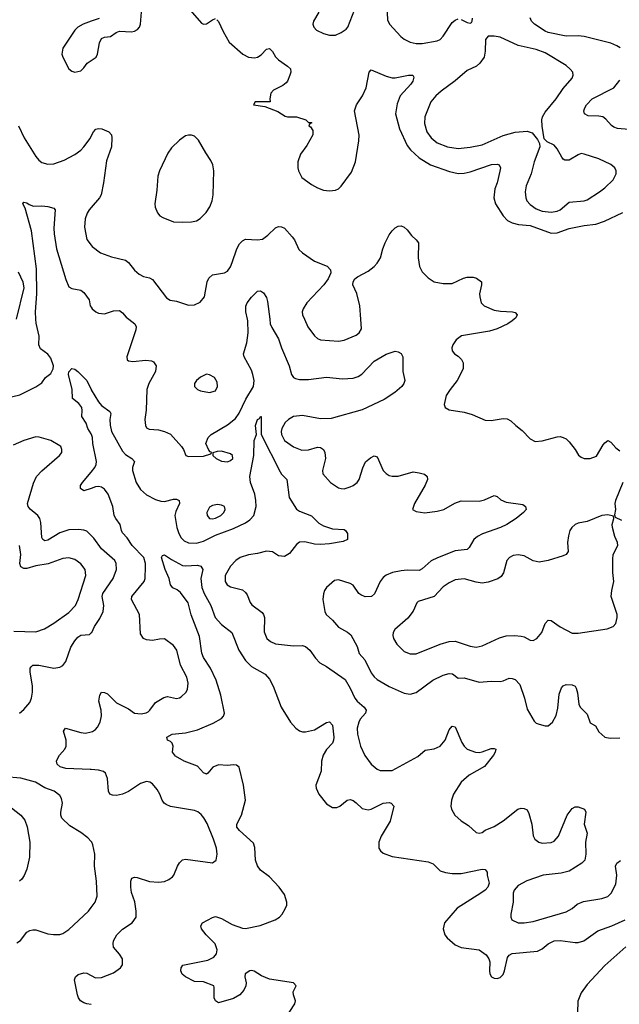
# Model space of a CAD drawing. Header units: inches. Extents: x 1834610 to 2027685, y 642842 to 774116.
# Tile 309 of 632: x 1939523 to 1943526, y 685427 to 691999. Entities that reach past the tile are written whole.
import ezdxf

# ---------------------------------------------------------------- set-up
doc = ezdxf.new("R2010")
doc.units = ezdxf.units.IN
doc.header["$MEASUREMENT"] = 0
for name, color, linetype in [('B9638', 7, 'Continuous'), ('B9639', 7, 'Continuous'), ('B9648', 7, 'Continuous'), ('B9649', 7, 'Continuous')]:
    doc.layers.add(name, color=color, linetype=linetype)

msp = doc.modelspace()

# ---------------------------------------------------------------- linework, layer by layer
at = {"layer": 'B9638', "color": 5}
for points, elevation in [([(1939430, 689472.9), (1939524.9, 689495.1), (1939630, 689548.5), (1939670, 689575.5), (1939694.3, 689610), (1939730, 689638), (1939747.1, 689670), (1939747.5, 689690), (1939730, 689739.6), (1939710, 689766), (1939661.4, 689801.4), (1939651.6, 689830), (1939653.4, 689886.6), (1939632.8, 689972.8), (1939630.9, 690000)], 360), ([(1940000, 689234.9), (1939977.5, 689270), (1939966.2, 689306.2), (1939937, 689350), (1939940.5, 689390), (1939937.5, 689410), (1939917.8, 689437.8), (1939875.1, 689470), (1939874, 689530), (1939849.8, 689630), (1939851.6, 689648.4), (1939870, 689670.7), (1939890, 689667.3), (1939912.1, 689652.1), (1939970, 689590.7), (1939999.2, 689530), (1940000, 689528.7)], 340), ([(1940000, 688556.1), (1939970, 688584.7), (1939950, 688592.1), (1939915.8, 688595.8), (1939850, 688594.4), (1939790, 688574.6), (1939710, 688525.3), (1939690, 688521.1), (1939677.6, 688530), (1939670, 688542.7), (1939663.6, 688643.6), (1939656.4, 688670), (1939644, 688690), (1939592.2, 688732.2), (1939579.1, 688750), (1939575.3, 688770), (1939614.6, 688905.4), (1939636, 688950), (1939670, 688988.9), (1939789.2, 689090), (1939805.2, 689110), (1939805.2, 689130), (1939797.2, 689150), (1939790, 689156), (1939729.7, 689189.7), (1939653, 689213), (1939630, 689214.7), (1939550, 689190.7), (1939479.6, 689160.4)], 360), ([(1940000, 688871), (1939950, 688855.6), (1939929.6, 688869.6), (1939929.6, 688890), (1939941.3, 688910), (1940000, 688980.1)], 340), ([(1939483.1, 687916.9), (1939630, 687914), (1939687.5, 687932.5), (1939749.8, 687970.2), (1939850, 688042.8), (1939895, 688090), (1939913.6, 688130), (1939965.1, 688290), (1939958.9, 688330), (1939930, 688367.8), (1939890, 688396.4), (1939850, 688408.3), (1939810, 688402.2), (1939712.1, 688367.9), (1939630, 688353.4), (1939570, 688336.2), (1939550, 688337.2), (1939530, 688348), (1939524.5, 688370), (1939530.4, 688430.4), (1939521.2, 688490)], 380), ([(1939520.7, 687370), (1939550, 687395.3), (1939590, 687441.1), (1939602.5, 687470), (1939608.9, 687510), (1939608.1, 687550), (1939593.9, 687646.1), (1939593.3, 687670), (1939599.3, 687680.7), (1939610, 687690.3), (1939649.7, 687690.3), (1939750, 687671.6), (1939790, 687676.5), (1939810, 687688.7), (1939830, 687715.8), (1939863.9, 687810), (1939890, 687854.4), (1939910, 687877.6), (1939930, 687891.8), (1939990, 687895.8), (1940000, 687905.8)], 360), ([(1940000, 686993.7), (1939994.2, 686994.2), (1939830, 687001.8), (1939792.1, 687012.1), (1939773.3, 687030), (1939769.6, 687050), (1939776.9, 687070), (1939788.3, 687090), (1939824.4, 687130), (1939833.7, 687150), (1939833.7, 687190), (1939816.2, 687250), (1939829.3, 687270), (1939930, 687241.7), (1939962.3, 687237.7), (1940000, 687245.2)], 340), ([(1940000, 686514.7), (1939978.8, 686538.8), (1939930, 686575.1), (1939857.8, 686617.8), (1939803.6, 686670), (1939796.9, 686690), (1939798, 686710), (1939809.6, 686770), (1939801.7, 686801.7), (1939790, 686820.9), (1939752.3, 686850), (1939690, 686873.1), (1939629, 686909), (1939530, 686937.8), (1939426.7, 686946.7)], 360), ([(1939330, 686844.9), (1939530, 686690.6), (1939556.5, 686656.5), (1939572.8, 686612.8), (1939590.3, 686510), (1939588.4, 686410), (1939570.3, 686330), (1939553.8, 686286.2), (1939537.8, 686262.2), (1939522, 686250)], 360), ([(1939503.1, 685836.9), (1939527.8, 685852.2), (1939570, 685908.2), (1939590, 685920.4), (1939610, 685924.9), (1939630, 685923.7), (1939710, 685897.4), (1939747.9, 685892.1), (1939790, 685893.4), (1939810, 685899.5), (1939850, 685927.2), (1939982.6, 686050), (1940000, 686074.2)], 360), ([(1940000, 685426.1), (1939971, 685431), (1939950, 685436.9), (1939929.7, 685449.7), (1939915.6, 685470), (1939909.6, 685490), (1939889.6, 685590), (1939895.1, 685610), (1939913, 685627), (1939950, 685638.4), (1939970, 685634.9), (1940000, 685619)], 340)]:
    msp.add_lwpolyline(points, dxfattribs=dict(at, elevation=elevation))
at = {"layer": 'B9639', "color": 5}
for points, elevation in [([(1940000, 691988.6), (1939946, 691970), (1939910, 691949.4), (1939890.6, 691930), (1939810.4, 691810), (1939804.9, 691770), (1939810.5, 691750), (1939850.3, 691670.3), (1939870, 691654.9), (1939890, 691648.7), (1939930, 691657.6), (1939950, 691677.1), (1939973, 691710), (1940000, 691727.7)], 420), ([(1939515.6, 691290), (1939552, 691210), (1939630, 691086.7), (1939650, 691062.4), (1939670, 691046.7), (1939710, 691035.3), (1939750, 691037.4), (1939819.1, 691060.9), (1939890, 691099.6), (1939930, 691129.1), (1939950, 691150.3), (1939992.7, 691207.3), (1940000, 691221.4)], 380), ([(1939630.9, 690000), (1939627.5, 690050), (1939637.1, 690170), (1939635.5, 690335.5), (1939600.9, 690590), (1939560.2, 690740.2), (1939544, 690770), (1939550, 690782), (1939570, 690778), (1939586, 690766), (1939614.8, 690754.8), (1939670, 690757.1), (1939710, 690752.7), (1939750, 690740.7), (1939760.7, 690730), (1939751.9, 690608.1), (1939753.4, 690570), (1939768.7, 690470), (1939830, 690264.9), (1939850, 690217.1), (1939870, 690204.2), (1939930, 690194.9), (1939950, 690179.5), (1939985.7, 690130), (1939994.4, 690090), (1940000, 690080.3)], 360), ([(1940000, 690745.6), (1939986.5, 690730), (1939973, 690707), (1939960.8, 690670), (1939955.1, 690615.1), (1939971.6, 690531.6), (1940000, 690494.1)], 380), ([(1939501.8, 690000), (1939551.9, 690210), (1939546.5, 690246.5), (1939514.2, 690314.2)], 380)]:
    msp.add_lwpolyline(points, dxfattribs=dict(at, elevation=elevation))
at = {"layer": 'B9648', "color": 5}
for points, elevation in [([(1940250.7, 690000), (1940292.4, 689970), (1940299.5, 689950), (1940297.4, 689930), (1940238.4, 689750), (1940240.7, 689730), (1940250, 689723), (1940278.3, 689718.3), (1940365.8, 689725.8), (1940403.4, 689723.4), (1940416.1, 689716.1), (1940433.4, 689690), (1940428.9, 689650), (1940385.3, 689570), (1940372.6, 689530), (1940367.9, 689392.1), (1940358.4, 689330), (1940363, 689290), (1940370, 689276), (1940386.4, 689266.4), (1940450, 689261.3), (1940490, 689250.3), (1940530, 689231.8), (1940603, 689150), (1940617.3, 689130), (1940632, 689090), (1940650, 689084), (1940750, 689085.5), (1940798, 689102), (1940806, 689110), (1940794.6, 689114.6), (1940785.2, 689125.2), (1940766, 689170), (1940782, 689210), (1940802, 689230), (1940910, 689294.8), (1940962.9, 689337.1), (1940988.1, 689371.9), (1941033.4, 689466.6), (1941083.9, 689550), (1941087.5, 689590), (1941080.2, 689630), (1941070, 689659.1), (1941020.3, 689750), (1941018, 689770), (1941038.5, 689841.5), (1941047.8, 689910), (1941045.2, 689990), (1941043.1, 690000)], 360), ([(1941191.9, 690000), (1941195.5, 689970), (1941205.4, 689945.4), (1941251.1, 689870), (1941270, 689808.2), (1941321.8, 689690), (1941336.9, 689630), (1941351.1, 689611.1), (1941364.1, 689604.1), (1941390, 689598.4), (1941450, 689598.5), (1941570, 689614.2), (1941676.9, 689603.1), (1941750, 689605.7), (1941782.3, 689617.7), (1941807.1, 689632.9), (1941890, 689719), (1941970, 689766.4), (1942030, 689787.3), (1942050, 689782.8), (1942070, 689771), (1942080.5, 689750), (1942081.5, 689650), (1942094, 689590), (1942088, 689570), (1942073, 689550), (1942027.2, 689510), (1941954.9, 689465.1), (1941810, 689396.3), (1941602.4, 689337.6), (1941530, 689335.9), (1941410, 689358.1), (1941350, 689350.6), (1941316.5, 689330), (1941296.1, 689310), (1941273.4, 689270), (1941269.3, 689250), (1941271.3, 689230), (1941290, 689190.3), (1941350, 689148), (1941406, 689126), (1941450, 689129.2), (1941510, 689145.8), (1941530, 689144.2), (1941550, 689130.4), (1941559.6, 689110), (1941564.2, 689070), (1941543.6, 688990), (1941547.1, 688967.1), (1941598.4, 688910), (1941650, 688874.6), (1941669.2, 688869.2), (1941690, 688869), (1941730, 688881.3), (1941750, 688890.3), (1941775.4, 688910), (1941789.7, 688930), (1941812.7, 689007.3), (1941831, 689049), (1941864.4, 689075.6), (1941890, 689087.3), (1941910, 689081), (1941948.7, 688990), (1941969.3, 688969.3), (1941990, 688957), (1942010, 688951.7), (1942050, 688952.9), (1942150, 688980.3), (1942190, 688975.3), (1942224.9, 688964.9), (1942242, 688950), (1942244.9, 688930), (1942228.7, 688891.3), (1942158, 688770), (1942144.7, 688730), (1942170, 688716), (1942228.2, 688708.2), (1942310, 688719.5), (1942353.2, 688730), (1942428.6, 688771.4), (1942470, 688788.7), (1942590, 688785.3), (1942625.4, 688794.6), (1942690, 688824), (1942710, 688817.3), (1942735.6, 688795.6), (1942770, 688779.5), (1942882.5, 688762.5), (1942898.8, 688750), (1942902.8, 688730), (1942886.8, 688710), (1942837.3, 688670), (1942774.9, 688630), (1942733.4, 688610), (1942612.6, 688567.4), (1942578.7, 688550), (1942555.6, 688530), (1942523.4, 688476.6), (1942510, 688463.6), (1942430, 688453.1), (1942312.9, 688407.1), (1942270, 688386.4), (1942210, 688333.3), (1942190, 688322.8), (1942110, 688324.8), (1942070, 688320.7), (1942010.9, 688309.1), (1941970, 688290.8), (1941950, 688276), (1941929.1, 688250), (1941892.4, 688167.6), (1941871.2, 688148.8), (1941830, 688147.2), (1941800.3, 688160.3), (1941787.6, 688170), (1941750, 688224.2), (1941730, 688236.9), (1941650, 688260.9), (1941624.7, 688255.3), (1941570.8, 688210), (1941557.3, 688190), (1941550, 688168), (1941546.7, 688130), (1941559.6, 688050), (1941569, 688030), (1941611.1, 687991.1), (1941650, 687945.3), (1941711.1, 687911.1), (1941732.8, 687892.8), (1941775.1, 687815.1), (1941788.9, 687768.9), (1941825.9, 687725.9), (1941870, 687639.5), (1941890, 687613.4), (1941910, 687595.6), (1941990, 687547.8), (1942090, 687504.9), (1942130, 687498.4), (1942170, 687508.2), (1942280.7, 687590), (1942350, 687623.2), (1942390, 687635.3), (1942412.4, 687632.4), (1942450, 687603.1), (1942490, 687605.7), (1942590, 687576.9), (1942670, 687583.1), (1942730, 687581.6), (1942750, 687585.5), (1942790, 687604.9), (1942810, 687603), (1942830, 687594.9), (1942860.8, 687560.8), (1942892.9, 687470), (1942910, 687397.3), (1942957.1, 687317.1), (1942970, 687304.9), (1942990, 687296.3), (1943030, 687286.8), (1943050, 687286.8), (1943079.3, 687310), (1943104.1, 687355.9), (1943116.2, 687403.8), (1943123.3, 687496.7), (1943140.1, 687539.9), (1943150, 687553), (1943170, 687561.6), (1943210, 687559.3), (1943230, 687550.6), (1943238.3, 687538.3), (1943247.3, 687507.3), (1943254.4, 687430), (1943263.8, 687410), (1943310, 687364.9), (1943330, 687305.3), (1943366.2, 687286.2), (1943390, 687244.9), (1943430, 687210.6), (1943463.7, 687203.7), (1943530, 687206.4)], 360), ([(1941423.7, 690000), (1941446, 689950), (1941490, 689888.7), (1941510, 689870.3), (1941530, 689861.7), (1941650, 689854), (1941690, 689859.5), (1941770, 689894.4), (1941789.5, 689910), (1941803.9, 689936.1), (1941799.2, 690000)], 380), ([(1942822.7, 690000), (1942810.4, 689990), (1942780.4, 689970), (1942710, 689935.8), (1942659.1, 689920.9), (1942471.7, 689888.3), (1942436.5, 689863.5), (1942414, 689830), (1942407.3, 689810), (1942410.8, 689790), (1942426, 689770), (1942450, 689754), (1942471.7, 689731.7), (1942482.4, 689710), (1942483.1, 689670), (1942444.2, 689590), (1942395.6, 689530), (1942370.3, 689490), (1942355.5, 689430), (1942362.8, 689410), (1942390, 689395.5), (1942490, 689379.5), (1942544.4, 689364.4), (1942630, 689325.5), (1942670, 689324.9), (1942750, 689338), (1942776, 689336), (1942801.7, 689321.7), (1942834, 689290), (1942877.2, 689257.2), (1942930, 689200.7), (1942963.4, 689183.4), (1943010, 689188), (1943110, 689214.9), (1943130, 689216.3), (1943150, 689210.7), (1943170, 689200.7), (1943190, 689180.7), (1943230.3, 689130.3), (1943252.8, 689092.8), (1943270, 689078.8), (1943290.5, 689070.5), (1943330.5, 689070.5), (1943374, 689086), (1943418.9, 689161.1), (1943430, 689176), (1943450, 689190.8), (1943470, 689179.1), (1943502, 689142), (1943530, 689121.1)], 380), ([(1940000, 689528.7), (1940048.6, 689448.6), (1940070, 689424.2), (1940124.4, 689384.4), (1940130.3, 689370), (1940125, 689330), (1940127.1, 689292.9), (1940136.6, 689250), (1940210, 689118.8), (1940230, 689096.3), (1940270.4, 689070), (1940288.5, 689050), (1940276, 689010), (1940276.9, 688990), (1940300.7, 688910), (1940330, 688862.6), (1940370, 688827.5), (1940430, 688796.3), (1940464.5, 688784.5), (1940490, 688784.2), (1940550, 688799.2), (1940570, 688799), (1940588, 688790), (1940590.2, 688770), (1940564.4, 688715.6), (1940559.4, 688690), (1940573, 688610), (1940584.8, 688570), (1940601.3, 688541.3), (1940621.5, 688521.5), (1940650, 688508), (1940704.2, 688504.2), (1940750, 688517.6), (1940830, 688559.2), (1940950, 688603.3), (1941030, 688641.2), (1941059.7, 688660.3), (1941085.2, 688690), (1941101.7, 688750), (1941099.9, 688790), (1941091.8, 688831.8), (1941064.6, 688910), (1941060.3, 688950), (1941085.8, 689090), (1941089.1, 689190.9), (1941103.7, 689230), (1941096, 689290), (1941110, 689330.6), (1941123.2, 689336.8), (1941129.7, 689350.3), (1941134, 689350), (1941135.5, 689230), (1941261.3, 688981.3), (1941270, 688966.4), (1941306.4, 688930), (1941322.8, 688810), (1941370, 688733), (1941390, 688719.5), (1941470, 688686.7), (1941519.8, 688639.8), (1941550, 688620.2), (1941610, 688602), (1941690, 688596.3), (1941698.8, 688590), (1941710.6, 688569.4), (1941711, 688530), (1941683, 688517), (1941590, 688500.3), (1941530, 688496.1), (1941490, 688498.2), (1941426, 688514), (1941390, 688511.2), (1941370, 688496.9), (1941324.6, 688435.4), (1941290, 688415.8), (1941250, 688421.5), (1941210, 688446.4), (1941170, 688451.7), (1941110, 688435.9), (1941050, 688428.1), (1940994.9, 688410), (1940966.5, 688390), (1940930, 688351.1), (1940895.3, 688290), (1940894, 688250), (1940907.8, 688227.8), (1940930, 688214.4), (1941010, 688192.9), (1941030, 688177), (1941040.9, 688160.9), (1941060.7, 688110), (1941073.4, 688093.4), (1941142.4, 688042.4), (1941151.3, 688030), (1941156.2, 688010), (1941154.1, 687914.1), (1941172.7, 687870), (1941196.3, 687850), (1941230, 687832.4), (1941350, 687819.1), (1941410, 687822.8), (1941430, 687816.3), (1941460.5, 687790), (1941497.3, 687737.3), (1941526.1, 687706.1), (1941570, 687681.3), (1941694.9, 687594.9), (1941730, 687538.4), (1941759.1, 687470), (1941774.6, 687450), (1941822, 687410), (1941836, 687390), (1941830.3, 687370), (1941796.5, 687330), (1941785.8, 687310), (1941775.8, 687270), (1941777.6, 687230), (1941798, 687150), (1941827.6, 687087.6), (1941870, 687030.4), (1941910, 686997.1), (1941930, 686988.5), (1942010, 686987.2), (1942179.6, 687080.4), (1942230, 687123.7), (1942290, 687132.4), (1942330, 687149.2), (1942364.1, 687190), (1942390, 687258.8), (1942410, 687284), (1942430, 687278.8), (1942473.7, 687173.7), (1942489.2, 687149.2), (1942510.7, 687130), (1942566, 687110), (1942590, 687109), (1942610, 687111.6), (1942670, 687134.9), (1942690, 687135.5), (1942701, 687130), (1942697.1, 687110), (1942685.7, 687090), (1942626.1, 687013.9), (1942524.1, 686955.9), (1942470.9, 686909.1), (1942417.8, 686830), (1942405.3, 686790), (1942401.1, 686750), (1942404.9, 686730), (1942428.2, 686690), (1942470, 686652.2), (1942519.7, 686619.7), (1942570, 686573.7), (1942590, 686568.9), (1942610, 686574), (1942630.9, 686589.1), (1942690, 686614.6), (1942750, 686652), (1942849.3, 686730), (1942870, 686736.5), (1942890, 686735.3), (1942910, 686724.9), (1942921.8, 686701.8), (1942941.5, 686630), (1942951.5, 686551.5), (1942962, 686530), (1942988.2, 686510), (1943010, 686503.2), (1943070, 686506.7), (1943090, 686516.5), (1943118.7, 686550), (1943176.8, 686690), (1943210, 686733.7), (1943230, 686744.9), (1943250, 686744.9), (1943294, 686730), (1943301.3, 686710), (1943290.3, 686630), (1943310.3, 686570), (1943298.9, 686510), (1943301.3, 686430), (1943294.4, 686390), (1943275.5, 686370), (1943190, 686315.1), (1943136.8, 686303.2), (1943018, 686290), (1942908.7, 686251.3), (1942850, 686219.2), (1942822.8, 686190), (1942816, 686170), (1942816, 686110), (1942800.4, 686030), (1942800.4, 686010), (1942808, 685990), (1942850.3, 685970.3), (1942890, 685970.3), (1942950, 685979), (1943170, 686045.2), (1943210, 686067.8), (1943245, 686095), (1943285.8, 686114.2), (1943410, 686132.8), (1943450, 686146), (1943472, 686168), (1943503.5, 686230), (1943509, 686290), (1943500.4, 686350), (1943509.8, 686370.2), (1943532.8, 686387.2)], 340), ([(1940000, 688980.1), (1940025, 689010), (1940033.3, 689030), (1940035, 689050), (1940010.5, 689170), (1940009.1, 689210), (1940003.2, 689230), (1940000, 689234.9)], 340), ([(1943550, 688909.3), (1943499.1, 688790), (1943494.8, 688770), (1943501, 688730), (1943494, 688694), (1943498, 688678), (1943539.8, 688659.8)], 380), ([(1940000, 687245.2), (1940010, 687247.2), (1940030, 687261.6), (1940042.2, 687277.8), (1940059.7, 687310), (1940067.9, 687352.1), (1940065.7, 687390), (1940051.1, 687450), (1940056.9, 687490), (1940069.6, 687510.4), (1940090, 687508.5), (1940110, 687498.9), (1940170, 687438.9), (1940250, 687398.9), (1940290, 687370.2), (1940334.4, 687365.6), (1940367.8, 687372.2), (1940380.3, 687379.7), (1940392.4, 687390), (1940430, 687442.6), (1940484.5, 687475.5), (1940510, 687480.9), (1940570, 687469.1), (1940590, 687472), (1940601.1, 687478.9), (1940633.3, 687510), (1940642.4, 687530), (1940647.8, 687570), (1940638, 687610), (1940596.3, 687690), (1940571.3, 687790), (1940550, 687822.9), (1940490, 687866), (1940455.5, 687864.5), (1940410, 687854.5), (1940370, 687860.7), (1940349.6, 687870), (1940330, 687899), (1940323.1, 688030), (1940269.7, 688130), (1940272.6, 688150), (1940354.8, 688250), (1940359.8, 688270), (1940363.7, 688350), (1940362.7, 688370), (1940351, 688410), (1940273.3, 688490), (1940241.1, 688541.1), (1940210, 688575.1), (1940202.5, 688590), (1940194.6, 688630), (1940164.2, 688670), (1940154.6, 688690), (1940144.9, 688750), (1940113.2, 688833.2), (1940090, 688865.7), (1940070, 688878.7), (1940050, 688882.4), (1940030, 688880.3), (1940000, 688871)], 340), ([(1940000, 687905.8), (1940004.2, 687910), (1940021.3, 687950), (1940058.3, 688001.7), (1940080.3, 688050), (1940084.8, 688090), (1940072.9, 688150), (1940077.8, 688170), (1940147.8, 688270), (1940168.8, 688330), (1940166.8, 688370), (1940158.8, 688390), (1940067.9, 688467.9), (1940018.5, 688538.5), (1940000, 688556.1)], 360), ([(1941254.6, 685270), (1941360.7, 685430), (1941364.5, 685450), (1941349.7, 685490), (1941348.2, 685510), (1941369.4, 685550), (1941351, 685571), (1941190, 685596.1), (1941137.5, 685617.5), (1941087.5, 685647.5), (1941070, 685652.3), (1941058.8, 685650), (1941029.1, 685630), (1941025.5, 685610), (1941033.7, 685570), (1941031.8, 685550), (1941018.4, 685521.6), (1940992.7, 685490), (1940950, 685466), (1940850, 685436), (1940829.5, 685449.5), (1940820.9, 685470), (1940822, 685542), (1940818, 685550), (1940750, 685577.6), (1940690, 685578.9), (1940629.3, 685610), (1940608.4, 685628.4), (1940599.6, 685650), (1940600.7, 685670), (1940611.5, 685688.5), (1940778.4, 685721.6), (1940818.4, 685741.6), (1940836.3, 685763.7), (1940841.2, 685790), (1940828.7, 685830), (1940767.2, 685890), (1940736.9, 685930), (1940731.8, 685950), (1940742.7, 685970), (1940810, 686007.7), (1940830, 686012.7), (1940870, 685999.5), (1940940.2, 685960.2), (1941010, 685935.2), (1941030, 685933.4), (1941127.3, 685952.7), (1941229.4, 685990), (1941256.4, 686010), (1941274.7, 686030), (1941295.9, 686064.1), (1941305.3, 686090), (1941305.3, 686110), (1941290, 686159.6), (1941256, 686210), (1941190, 686278), (1941130, 686323.5), (1941111.2, 686351.2), (1941097.1, 686390), (1941093, 686473), (1941083, 686503), (1940990, 686586.4), (1940973.5, 686610), (1940973.5, 686630), (1941003.1, 686690), (1941029.8, 686790), (1941016.5, 686890), (1940987.8, 687010), (1940970, 687023.1), (1940950, 687026.4), (1940910, 687021.6), (1940850, 687026.2), (1940812.2, 687010), (1940778, 686970), (1940770, 686963.6), (1940765.3, 686965.3), (1940750, 686971.5), (1940710, 687016.3), (1940620.7, 687050), (1940563.2, 687083.2), (1940542, 687110), (1940548.2, 687150), (1940541.3, 687170), (1940530, 687182.4), (1940508.7, 687190), (1940506, 687210), (1940541.2, 687230), (1940630, 687239.2), (1940710, 687258.2), (1940815.2, 687304.8), (1940870, 687334), (1940884.2, 687350), (1940890.6, 687370), (1940866, 687490), (1940834.5, 687590), (1940795.6, 687670), (1940750, 687742.7), (1940739.4, 687770), (1940722.9, 687882.9), (1940666.7, 688026.7), (1940646.7, 688106.7), (1940596.8, 688176.8), (1940573.7, 688193.7), (1940546.2, 688206.2), (1940530, 688226.6), (1940520.8, 688270), (1940493.1, 688330), (1940470, 688409.2), (1940476, 688424), (1940490, 688428), (1940536, 688396), (1940610, 688357.3), (1940630, 688353.6), (1940710, 688358.4), (1940732.8, 688352.8), (1940744.4, 688330), (1940732.9, 688270), (1940738.8, 688210), (1940755, 688170), (1940798.8, 688090), (1940828.1, 688010), (1940870, 687962.6), (1940938.3, 687910), (1940986.8, 687790), (1941030, 687721.2), (1941070, 687682.2), (1941162.4, 687630), (1941190, 687596.4), (1941215.3, 687550), (1941268.9, 687410), (1941330, 687310.5), (1941366, 687270), (1941390, 687252.2), (1941410, 687244.9), (1941430, 687245.7), (1941490, 687258.7), (1941570, 687308), (1941590, 687312.7), (1941610, 687290.8), (1941620.2, 687210), (1941618.2, 687190), (1941610.2, 687170), (1941570.9, 687129.1), (1941548.8, 687090), (1941538.7, 687050), (1941535.7, 686984.3), (1941500.3, 686890), (1941502.3, 686870), (1941520.9, 686830), (1941570, 686764.4), (1941610, 686742), (1941638.9, 686741.1), (1941659.3, 686750), (1941709.2, 686790), (1941730, 686794), (1941750, 686786.7), (1941770, 686772), (1941810, 686733.4), (1941850, 686724.7), (1941870, 686729.1), (1941950, 686770.8), (1941990, 686774.3), (1942003, 686770), (1942020.4, 686750), (1941995.9, 686650), (1941935.8, 686550), (1941919.4, 686510), (1941919.7, 686470), (1941931, 686451), (1941950, 686435.3), (1942010, 686414.9), (1942250, 686379.3), (1942283.9, 686363.9), (1942330, 686319.1), (1942366.1, 686306.1), (1942410, 686300.8), (1942470, 686300.7), (1942610, 686330.2), (1942630, 686326.7), (1942643.1, 686310), (1942643.1, 686290), (1942656.8, 686236.8), (1942647.4, 686210), (1942630.2, 686190), (1942601.1, 686170), (1942442.8, 686070), (1942358, 685970), (1942350.4, 685930), (1942360.5, 685890), (1942377.1, 685870), (1942430, 685823.8), (1942470, 685805.7), (1942590.2, 685790.2), (1942636.7, 685756.7), (1942654.3, 685730), (1942660.8, 685710), (1942658, 685650), (1942660.9, 685630), (1942673.4, 685610), (1942690, 685601.1), (1942710, 685599.5), (1942730, 685607), (1942750, 685626.7), (1942759.8, 685650), (1942780, 685740), (1942790, 685755.8), (1942810, 685765.5), (1942978.7, 685781.3), (1943010, 685798), (1943050, 685830.3), (1943090, 685850.2), (1943130, 685853.4), (1943230, 685839), (1943250, 685839.6), (1943289, 685850), (1943383.2, 685916.8), (1943475.1, 685950), (1943563.7, 685990)], 320), ([(1940000, 685619), (1940030, 685603.1), (1940070, 685605.3), (1940150, 685637.6), (1940195.1, 685670), (1940209.4, 685690), (1940209.4, 685730), (1940190, 685762.7), (1940149.6, 685809.6), (1940147, 685830), (1940149.6, 685850), (1940172, 685890), (1940210, 685928), (1940273.2, 685970), (1940299.5, 686010), (1940299.6, 686050), (1940292.1, 686112.1), (1940270, 686174), (1940264.2, 686210), (1940264.4, 686250), (1940271.5, 686268.5), (1940290, 686275.8), (1940306.2, 686273.8), (1940390, 686247.6), (1940450, 686242.4), (1940490, 686247.8), (1940519.6, 686260.4), (1940542.2, 686277.8), (1940551.3, 686290), (1940575.8, 686350), (1940590, 686372.4), (1940610, 686392), (1940630, 686395.3), (1940810, 686370.7), (1940835.1, 686390), (1940840.7, 686430), (1940835.8, 686470), (1940816.4, 686530), (1940773.6, 686633.6), (1940752.8, 686672.8), (1940735, 686695), (1940711.5, 686711.5), (1940690, 686719.8), (1940528.6, 686748.6), (1940499.9, 686759.9), (1940487.2, 686770), (1940474.2, 686790), (1940459.2, 686830), (1940441, 686861), (1940410, 686898.7), (1940390.8, 686910.8), (1940370, 686914.3), (1940330, 686901.4), (1940250, 686846.9), (1940210, 686829), (1940170, 686821.8), (1940142.9, 686822.9), (1940124.5, 686830), (1940115.1, 686850), (1940110, 686935.3), (1940096.2, 686970), (1940082, 686982), (1940049.8, 686989.8), (1940000, 686993.7)], 340), ([(1940000, 686074.2), (1940025.7, 686110), (1940039.1, 686150), (1940035.6, 686250), (1940022.2, 686350), (1940024.4, 686430), (1940012.2, 686492.2), (1940004.2, 686510), (1940000, 686514.7)], 360), ([(1943570, 685809.8), (1943430, 685686.5), (1943310, 685558.9), (1943270, 685504.5), (1943249, 685449), (1943246.7, 685370)], 320)]:
    msp.add_lwpolyline(points, dxfattribs=dict(at, elevation=elevation))
for points, elevation in [([(1940770, 689632.3), (1940730, 689612.3), (1940704, 689590), (1940690.7, 689570), (1940690.8, 689550), (1940710, 689530.8), (1940730, 689523), (1940790, 689510.6), (1940830, 689522.8), (1940842.7, 689550), (1940840.1, 689580.1), (1940824, 689610), (1940790, 689629.3)], 380), ([(1940870, 689119.6), (1940842, 689118), (1940812, 689108), (1940811.3, 689090), (1940834.8, 689070), (1940870, 689053), (1940910, 689048.8), (1940930, 689056.3), (1940946, 689070), (1940942.7, 689090), (1940930, 689100.9)], 360), ([(1940843.9, 688763.9), (1940810, 688757.2), (1940790, 688745.6), (1940772, 688710), (1940774.4, 688690), (1940790, 688670.5), (1940810, 688667.9), (1940830, 688672.6), (1940865.6, 688690), (1940886, 688710), (1940895.1, 688730), (1940889, 688750), (1940870, 688759.5)], 360), ([(1943450, 688694), (1943410, 688689.3), (1943311.3, 688650), (1943250, 688638.9), (1943230, 688629.6), (1943208.4, 688610), (1943195.3, 688590), (1943186, 688554), (1943179.1, 688510), (1943185.3, 688450), (1943170.4, 688430), (1943150, 688419.7), (1943049.7, 688389.7), (1942990, 688378.8), (1942950, 688387.2), (1942890, 688419.7), (1942850, 688427.8), (1942817.2, 688422.8), (1942791.5, 688408.5), (1942775.8, 688390), (1942753.4, 688306.6), (1942736.9, 688283.1), (1942713.7, 688266.3), (1942650, 688244.6), (1942610, 688237.8), (1942570, 688244.4), (1942490, 688267.6), (1942430, 688259.8), (1942390, 688241.5), (1942350, 688213.3), (1942290, 688148.7), (1942183.6, 688116.4), (1942173.3, 688106.7), (1942149.3, 688050.7), (1942114.7, 688005.3), (1942028.2, 687930), (1942017.1, 687910), (1942014.9, 687890), (1942018, 687870), (1942041.6, 687830), (1942090, 687781.3), (1942130, 687765.7), (1942170, 687767.4), (1942330, 687832.2), (1942390, 687849.2), (1942430.2, 687850.2), (1942530, 687817.6), (1942570, 687811.3), (1942610, 687820.3), (1942726, 687874), (1942770, 687886.2), (1942828.1, 687888.1), (1942870, 687884), (1942890, 687879), (1942930, 687856.9), (1942950, 687856.2), (1942974.3, 687870), (1943008.2, 687910), (1943029.7, 687970), (1943050, 687990.3), (1943070, 687988.4), (1943130, 687946), (1943210, 687903.6), (1943250, 687904.6), (1943445.6, 687934.4), (1943484, 687950), (1943502.7, 687970), (1943512, 688010), (1943511.8, 688030), (1943471.1, 688150), (1943475.1, 688190), (1943489.6, 688250), (1943482, 688310), (1943482, 688398), (1943484.5, 688430), (1943516.2, 688490), (1943514.5, 688510), (1943495.1, 688550), (1943479.3, 688610), (1943477.2, 688630), (1943488, 688670), (1943486, 688686)], 380)]:
    msp.add_lwpolyline(points, close=True, dxfattribs=dict(at, elevation=elevation))
at = {"layer": 'B9649', "color": 5}
for points, elevation in [([(1940000, 691727.7), (1940034, 691750), (1940041.7, 691770), (1940055.6, 691844.4), (1940070, 691873), (1940090, 691883.1), (1940130, 691887.4), (1940166.9, 691913.1), (1940190, 691922.3), (1940270, 691917.4), (1940290, 691922.6), (1940310, 691934.9), (1940322.4, 691950), (1940329.7, 691970), (1940336.9, 692050)], 420), ([(1940630, 692097.4), (1940735.6, 691975.6), (1940750, 691968.9), (1940770, 691971.5), (1940810, 691998.9), (1940830, 692006.7)], 420), ([(1941519.3, 692050), (1941484, 691990), (1941479.1, 691970), (1941485.5, 691950), (1941504.9, 691930), (1941550, 691907.2), (1941590, 691896.4), (1941630, 691897.1), (1941670, 691913.7), (1941703.1, 691936.9), (1941712.4, 691950), (1941761.2, 692070)], 440), ([(1941972.8, 692090), (1941978.6, 691998.6), (1941992.4, 691970), (1942067.2, 691887.2), (1942090, 691868.5), (1942130, 691848.4), (1942170, 691840.4), (1942210, 691841.1), (1942310, 691858), (1942330, 691868), (1942349.7, 691890.3), (1942410, 691980.7), (1942430, 691996.3), (1942450, 692004)], 440), ([(1940053, 692007), (1940000, 691988.6)], 420), ([(1940839.4, 691999.4), (1940850, 691988), (1940880.5, 691920.5), (1940921.1, 691850), (1941013.4, 691770), (1941051.3, 691750), (1941090, 691745.3), (1941110, 691749), (1941134.4, 691765.6), (1941170, 691803), (1941190, 691807.7), (1941210, 691787.3), (1941231.3, 691751.3), (1941250, 691730.4), (1941310.8, 691690), (1941330, 691670.8), (1941332.2, 691650), (1941326.4, 691630), (1941310.4, 691590), (1941301.4, 691578.6), (1941279.6, 691560.4), (1941216.3, 691530), (1941199.1, 691510), (1941191.6, 691471.6), (1941194, 691450), (1941094, 691450), (1941084.7, 691430), (1941158.8, 691418.8), (1941246, 691386), (1941295.3, 691355.3), (1941310, 691351), (1941370, 691351.3), (1941434, 691330), (1941450, 691314), (1941470, 691314), (1941474, 691310), (1941458, 691302), (1941454, 691290), (1941463.6, 691283.6), (1941479.6, 691259.6), (1941478.8, 691230), (1941439.9, 691160.1), (1941397.2, 691102.8), (1941380.3, 691050), (1941378.9, 691010), (1941383.1, 690990), (1941406.9, 690946.9), (1941470, 690900.3), (1941510, 690877), (1941550, 690861.3), (1941590, 690856.4), (1941630, 690861.6), (1941650, 690870.5), (1941670, 690888), (1941738.7, 690981.3), (1941764.7, 691050), (1941787.2, 691190), (1941788.3, 691228.3), (1941757.6, 691390), (1941771.3, 691430), (1941811.1, 691490), (1941835.4, 691544.6), (1941856.2, 691650), (1941870, 691665.5), (1941970, 691621.3), (1942010, 691611.3), (1942030, 691611.4), (1942118, 691630), (1942142, 691630), (1942148.2, 691628.2), (1942154.9, 691614.9), (1942147, 691590), (1942134.3, 691570), (1942063.6, 691490), (1942042.6, 691437.4), (1942031.9, 691370), (1942058.4, 691270), (1942110, 691160.3), (1942130.7, 691130.7), (1942190, 691077.8), (1942264.9, 691030), (1942392.9, 690987.1), (1942450, 690973.8), (1942490, 690975.9), (1942530, 690984.3), (1942672.6, 691032.6), (1942710, 691036), (1942724, 691030), (1942731.5, 691011.5), (1942728.9, 690988.9), (1942710.2, 690910), (1942695.5, 690870), (1942687.6, 690810), (1942698.2, 690770), (1942750.2, 690690), (1942779.8, 690659.8), (1942810, 690642.6), (1942852.7, 690632.7), (1942930, 690625.2), (1943070, 690575.5), (1943110, 690576.6), (1943190, 690606), (1943290, 690626.5), (1943370, 690635.6), (1943426.2, 690653.8), (1943550, 690712.9)], 420), ([(1942470, 692000.7), (1942510, 691980.7), (1942530, 691976), (1942538.6, 691981.4), (1942544, 691990), (1942545.2, 692010)], 440), ([(1943531.6, 691811.6), (1943510, 691825.7), (1943470, 691842.2), (1943290, 691886.3), (1943250, 691890.5), (1943170.1, 691889.9), (1943050, 691914), (1943030, 691922.7), (1942960.4, 691970), (1942940.4, 691990), (1942930.7, 692010.7)], 420), ([(1943590, 691265.5), (1943513.5, 691273.5), (1943490, 691281.7), (1943473.3, 691293.3), (1943435.8, 691335.8), (1943415.1, 691350), (1943390, 691356.4), (1943318.3, 691358.3), (1943292.3, 691370), (1943288.2, 691390), (1943295.4, 691410), (1943307.2, 691430), (1943344.7, 691470), (1943490, 691545.5), (1943530, 691596.4)], 420), ([(1940000, 691221.4), (1940014.8, 691250), (1940032, 691268), (1940050, 691272.1), (1940070.3, 691270), (1940117.6, 691250), (1940135.9, 691230), (1940138.6, 691210), (1940134.7, 691150), (1940103.3, 691056.7), (1940082.6, 690910), (1940066, 690830), (1940055.8, 690810), (1940000, 690745.6)], 380), ([(1940000, 690494.1), (1940006.1, 690486.1), (1940062.6, 690442.6), (1940135.6, 690415.6), (1940230, 690394.6), (1940250, 690379.5), (1940288.5, 690328.5), (1940319.7, 690299.7), (1940350, 690284.9), (1940390, 690277), (1940410, 690264.9), (1940502.8, 690142.8), (1940527.3, 690127.3), (1940570, 690120.3), (1940650, 690094), (1940690, 690095.8), (1940727.2, 690112.8), (1940755.8, 690150), (1940775.3, 690250), (1940785.2, 690274.8), (1940810, 690296.1), (1940890, 690308.8), (1940910, 690321.6), (1940929.8, 690350.2), (1940942, 690378), (1940971.6, 690470), (1940990, 690503.1), (1941010, 690522.8), (1941030, 690534.9), (1941110, 690528.9), (1941144.7, 690535.3), (1941180, 690560), (1941230, 690610.3), (1941250, 690618.9), (1941270, 690617.8), (1941290, 690606.7), (1941342.6, 690550), (1941356.5, 690530), (1941386.2, 690466.2), (1941410, 690442.3), (1941490, 690387.2), (1941575.1, 690355.1), (1941598, 690330), (1941599.3, 690310), (1941581.6, 690270), (1941552.2, 690230), (1941439.5, 690110), (1941415.3, 690070), (1941408.9, 690050), (1941410.4, 690030), (1941423.7, 690000)], 380), ([(1941799.2, 690000), (1941792.6, 690090), (1941772.8, 690172.8), (1941746.6, 690230), (1941749.5, 690250.5), (1941761.2, 690270), (1941776.9, 690283.1), (1941850, 690321.3), (1941890, 690352), (1941910, 690374), (1941930.8, 690410), (1941946, 690470), (1941961.8, 690510), (1941990, 690563), (1942010, 690590.6), (1942030, 690610.5), (1942050, 690622), (1942070, 690623), (1942090, 690614.9), (1942110, 690597.1), (1942138.4, 690558.4), (1942170.5, 690530), (1942184.4, 690510), (1942183.6, 690410), (1942191.6, 690351.6), (1942210, 690315.5), (1942250, 690275.5), (1942290, 690250.4), (1942350, 690237.6), (1942410, 690239.5), (1942485.3, 690274.7), (1942510, 690281.5), (1942550, 690280.9), (1942573.3, 690273.3), (1942604.9, 690250), (1942606, 690230), (1942592.4, 690170), (1942593.7, 690150), (1942604.4, 690110), (1942623, 690090), (1942690, 690060.3), (1942732.8, 690052.8), (1942812, 690050), (1942830, 690044), (1942844, 690030), (1942834.9, 690010), (1942822.7, 690000)], 380), ([(1941043.1, 690000), (1941032.8, 690050), (1941032.4, 690087.6), (1941042.4, 690110), (1941070, 690148.2), (1941110, 690187.3), (1941131.3, 690190), (1941150, 690176), (1941170, 690146), (1941177.8, 690117.8), (1941191.9, 690000)], 360), ([(1940000, 690080.3), (1940006, 690070), (1940030.6, 690050), (1940050, 690040.3), (1940090, 690036.9), (1940150, 690057), (1940190, 690058.4), (1940210, 690043), (1940232.8, 690012.8), (1940250.7, 690000)], 360)]:
    msp.add_lwpolyline(points, dxfattribs=dict(at, elevation=elevation))
for points, elevation in [([(1942690.5, 691889.5), (1942650, 691889), (1942633.4, 691866.6), (1942630.3, 691789.7), (1942623.7, 691750), (1942593.7, 691710), (1942571.7, 691688.3), (1942510, 691660.4), (1942430, 691590.8), (1942337.1, 691522.9), (1942300.7, 691490), (1942267.3, 691450), (1942227.3, 691350), (1942225.5, 691305.5), (1942240.8, 691250), (1942269.2, 691210), (1942310, 691176.8), (1942379.1, 691150), (1942450, 691139.8), (1942530, 691147.5), (1942610, 691164.4), (1942750, 691226.4), (1942830, 691249.2), (1942910, 691255.3), (1942943.2, 691243.2), (1942980.4, 691200.4), (1942993.4, 691173.4), (1942995.5, 691150), (1942957, 691050), (1942936.5, 690970), (1942904, 690890), (1942896.5, 690850), (1942900.8, 690810), (1942909.1, 690790), (1942930, 690765.5), (1942970, 690737.8), (1943010, 690720.2), (1943070, 690714.3), (1943110, 690720.2), (1943130, 690729.3), (1943190, 690782), (1943290, 690789.2), (1943310, 690797.3), (1943393.6, 690850), (1943430, 690877), (1943483.7, 690930), (1943504.5, 690970), (1943504.5, 690990), (1943495.1, 691010), (1943470, 691031.8), (1943389, 691070), (1943290, 691102), (1943270, 691105.1), (1943250, 691097.6), (1943190, 691060.7), (1943162.7, 691062.7), (1943150, 691069.4), (1943141.3, 691081.3), (1943110, 691138), (1943090, 691162.9), (1943044.4, 691184.4), (1943024.5, 691204.5), (1943009.7, 691289.7), (1943008.7, 691330), (1943013.6, 691350), (1943030, 691381.1), (1943104.6, 691470), (1943150, 691539.5), (1943211.5, 691610), (1943218.4, 691630), (1943214.5, 691650), (1943198, 691670), (1943170, 691694), (1943030, 691778.5), (1942970, 691801.2), (1942850, 691826), (1942730, 691882.4)], 440), ([(1940650, 691229.6), (1940630, 691224.2), (1940590, 691195.1), (1940536.4, 691143.6), (1940511.5, 691108.5), (1940457.1, 690990), (1940446.1, 690953.9), (1940439.3, 690860.7), (1940426, 690770), (1940427.8, 690747.8), (1940443.7, 690710), (1940458.7, 690690), (1940478.6, 690678.6), (1940550, 690651.1), (1940610, 690646.8), (1940670, 690649.3), (1940703.1, 690656.9), (1940728.4, 690671.6), (1940768.6, 690711.4), (1940791.4, 690750), (1940806.8, 690790), (1940813.8, 690830), (1940818, 690990), (1940812, 691030), (1940799.4, 691059.4), (1940764.5, 691110), (1940716.2, 691196.2), (1940690, 691222), (1940670, 691229.6)], 420)]:
    msp.add_lwpolyline(points, close=True, dxfattribs=dict(at, elevation=elevation))

doc.saveas('drawing.dxf')
